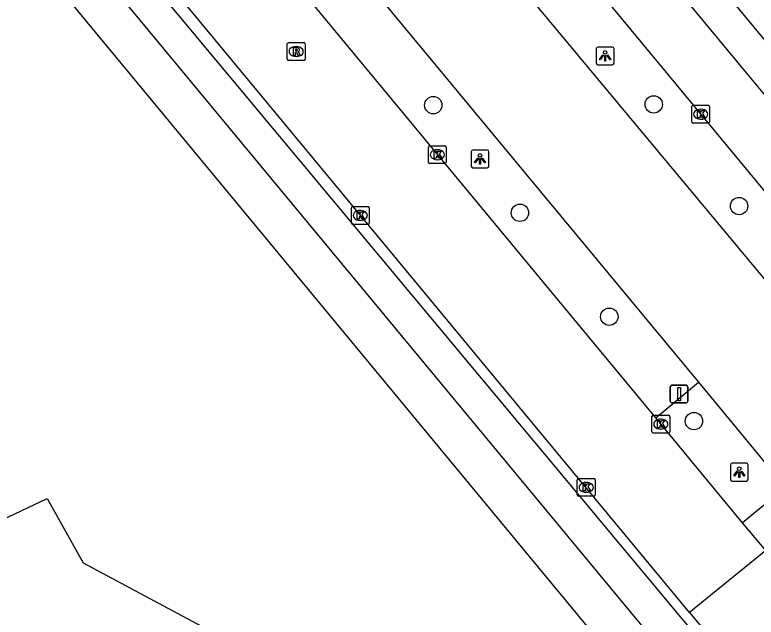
# Model space of a CAD drawing. Extents: x 159489 to 160304, y 383826 to 384530.
# Drawn here: x 159992.11 to 160033.79, y 384170.85 to 384204.72 of the extents above; entities that cross this region are included whole.
import ezdxf

# ---------------------------------------------------------------- set-up
doc = ezdxf.new("R2010")
doc.units = 0
for name, color, linetype in [('IMGEO_Berm_open', 7, 'Continuous'), ('IMGEO_Boom', 7, 'Continuous'), ('IMGEO_Fietspad_gesloten', 7, 'Continuous'), ('IMGEO_Fietspad_open', 7, 'Continuous'), ('IMGEO_Kolk', 7, 'Continuous'), ('IMGEO_Lichtpunt', 7, 'Continuous'), ('IMGEO_OVBaan_gesloten', 7, 'Continuous'), ('IMGEO_Rijbaan_lokaal_gesloten', 7, 'Continuous'), ('IMGEO_Rioolput', 7, 'Continuous'), ('IMGEO_Verkeersbordpaal', 7, 'Continuous'), ('IMGEO_Voetpad_open', 7, 'Continuous')]:
    doc.layers.add(name, color=color, linetype=linetype)

msp = doc.modelspace()

# ---------------------------------------------------------------- linework, layer by layer
at = {"layer": 'IMGEO_Berm_open'}
msp.add_lwpolyline([(160028.141, 384182.05), (160030.552, 384184.07)], dxfattribs=at)
at = {"layer": 'IMGEO_Boom'}
for centre in [(160015.631, 384199.641), (160028.028, 384199.686), (160032.831, 384193.966), (160020.507, 384193.589), (160025.531, 384187.746), (160030.289, 384181.872)]:
    msp.add_circle(centre, 0.489, dxfattribs=at)
at = {"layer": 'IMGEO_Fietspad_gesloten'}
for points in [[(159957.532, 384254.825), (159960.033, 384251.817), (159960.897, 384250.561), (160029.527, 384167.731), (160030.452, 384166.645)], [(159959.452, 384254.838), (159959.937, 384254.261), (159961.686, 384252.179), (160032.453, 384167.34)]]:
    msp.add_lwpolyline(points, dxfattribs=at)
at = {"layer": 'IMGEO_Fietspad_open'}
msp.add_lwpolyline([(160035.438, 384178.135), (160033.026, 384176.155)], dxfattribs=at)
at = {"layer": 'IMGEO_Kolk'}
for p, q in [((160030.17, 384198.708), (160030.17, 384199.56)), ((160030.245, 384199.634), (160031.097, 384199.634)), ((160030.658, 384199.414), (160030.683, 384199.414)), ((160031.171, 384199.56), (160031.171, 384198.708)), ((160031.097, 384198.634), (160030.245, 384198.634)), ((160030.681, 384198.854), (160030.656, 384198.854)), ((160015.364, 384196.43), (160015.364, 384197.282)), ((160015.439, 384197.356), (160016.291, 384197.356)), ((160016.365, 384197.282), (160016.365, 384196.43)), ((160015.852, 384197.136), (160015.877, 384197.136)), ((160015.875, 384196.576), (160015.85, 384196.576)), ((160016.291, 384196.356), (160015.439, 384196.356)), ((160011.027, 384193.013), (160011.027, 384193.865)), ((160011.102, 384193.939), (160011.954, 384193.939)), ((160012.028, 384193.865), (160012.028, 384193.013)), ((160011.515, 384193.719), (160011.54, 384193.719)), ((160011.538, 384193.159), (160011.513, 384193.159)), ((160011.954, 384192.939), (160011.102, 384192.939)), ((160028.004, 384182.204), (160028.856, 384182.204)), ((160027.929, 384181.278), (160027.929, 384182.13)), ((160028.417, 384181.984), (160028.442, 384181.984)), ((160028.93, 384182.13), (160028.93, 384181.278)), ((160028.44, 384181.424), (160028.415, 384181.424)), ((160028.856, 384181.204), (160028.004, 384181.204)), ((160023.731, 384177.724), (160023.731, 384178.576)), ((160023.806, 384178.65), (160024.658, 384178.65)), ((160024.732, 384178.576), (160024.732, 384177.724)), ((160024.219, 384178.43), (160024.244, 384178.43)), ((160024.658, 384177.65), (160023.806, 384177.65)), ((160024.242, 384177.87), (160024.217, 384177.87))]:
    msp.add_line(p, q, dxfattribs=at)
for points in [[(160030.17, 384198.708), (160030.17, 384199.56)], [(160030.245, 384199.634), (160031.097, 384199.634)], [(160030.491, 384199.334), (160030.614, 384199.334), (160030.614, 384199.183), (160030.744, 384199.334), (160030.908, 384199.334), (160030.762, 384199.183), (160030.915, 384198.934), (160030.763, 384198.934), (160030.678, 384199.098), (160030.614, 384199.031), (160030.614, 384198.934), (160030.491, 384198.934), (160030.491, 384199.334)], [(160031.171, 384199.56), (160031.171, 384198.708)], [(160031.097, 384198.634), (160030.245, 384198.634)], [(160015.364, 384196.43), (160015.364, 384197.282)], [(160015.439, 384197.356), (160016.291, 384197.356)], [(160016.365, 384197.282), (160016.365, 384196.43)], [(160015.685, 384197.056), (160015.808, 384197.056), (160015.808, 384196.905), (160015.938, 384197.056), (160016.102, 384197.056), (160015.956, 384196.905), (160016.109, 384196.656), (160015.957, 384196.656), (160015.872, 384196.82), (160015.808, 384196.753), (160015.808, 384196.656), (160015.685, 384196.656), (160015.685, 384197.056)], [(160016.291, 384196.356), (160015.439, 384196.356)], [(160011.027, 384193.013), (160011.027, 384193.865)], [(160011.102, 384193.939), (160011.954, 384193.939)], [(160012.028, 384193.865), (160012.028, 384193.013)], [(160011.348, 384193.639), (160011.471, 384193.639), (160011.471, 384193.488), (160011.601, 384193.639), (160011.765, 384193.639), (160011.619, 384193.488), (160011.772, 384193.239), (160011.62, 384193.239), (160011.535, 384193.403), (160011.471, 384193.336), (160011.471, 384193.239), (160011.348, 384193.239), (160011.348, 384193.639)], [(160011.954, 384192.939), (160011.102, 384192.939)], [(160028.004, 384182.204), (160028.856, 384182.204)], [(160027.929, 384181.278), (160027.929, 384182.13)], [(160028.25, 384181.904), (160028.373, 384181.904), (160028.373, 384181.753), (160028.503, 384181.904), (160028.667, 384181.904), (160028.521, 384181.753), (160028.674, 384181.504), (160028.522, 384181.504), (160028.437, 384181.668), (160028.373, 384181.601), (160028.373, 384181.504), (160028.25, 384181.504), (160028.25, 384181.904)], [(160028.93, 384182.13), (160028.93, 384181.278)], [(160028.856, 384181.204), (160028.004, 384181.204)], [(160023.731, 384177.724), (160023.731, 384178.576)], [(160023.806, 384178.65), (160024.658, 384178.65)], [(160024.732, 384178.576), (160024.732, 384177.724)], [(160024.052, 384178.35), (160024.175, 384178.35), (160024.175, 384178.199), (160024.305, 384178.35), (160024.469, 384178.35), (160024.323, 384178.199), (160024.476, 384177.95), (160024.324, 384177.95), (160024.239, 384178.114), (160024.175, 384178.047), (160024.175, 384177.95), (160024.052, 384177.95), (160024.052, 384178.35)], [(160024.658, 384177.65), (160023.806, 384177.65)]]:
    msp.add_lwpolyline(points, dxfattribs=at)
for centre, start, end in [((160030.247, 384199.558), 91.552, 178.448), ((160030.247, 384199.558), 91.552, 178.448), ((160031.095, 384199.558), 1.552, 88.448), ((160031.095, 384199.558), 1.552, 88.448), ((160030.247, 384198.71), 181.552, 268.448), ((160030.247, 384198.71), 181.552, 268.448), ((160031.095, 384198.71), 271.552, 358.448), ((160031.095, 384198.71), 271.552, 358.448), ((160015.441, 384197.28), 91.552, 178.448), ((160015.441, 384197.28), 91.552, 178.448), ((160016.289, 384197.28), 1.552, 88.448), ((160016.289, 384197.28), 1.552, 88.448), ((160015.441, 384196.432), 181.552, 268.448), ((160015.441, 384196.432), 181.552, 268.448), ((160016.289, 384196.432), 271.552, 358.448), ((160016.289, 384196.432), 271.552, 358.448), ((160011.104, 384193.863), 91.552, 178.448), ((160011.104, 384193.863), 91.552, 178.448), ((160011.952, 384193.863), 1.552, 88.448), ((160011.952, 384193.863), 1.552, 88.448), ((160011.104, 384193.015), 181.552, 268.448), ((160011.104, 384193.015), 181.552, 268.448), ((160011.952, 384193.015), 271.552, 358.448), ((160011.952, 384193.015), 271.552, 358.448), ((160028.006, 384182.128), 91.552, 178.448), ((160028.006, 384182.128), 91.552, 178.448), ((160028.854, 384182.128), 1.552, 88.448), ((160028.854, 384182.128), 1.552, 88.448), ((160028.006, 384181.28), 181.552, 268.448), ((160028.006, 384181.28), 181.552, 268.448), ((160028.854, 384181.28), 271.552, 358.448), ((160028.854, 384181.28), 271.552, 358.448), ((160023.808, 384178.574), 91.552, 178.448), ((160023.808, 384178.574), 91.552, 178.448), ((160024.656, 384178.574), 1.552, 88.448), ((160024.656, 384178.574), 1.552, 88.448), ((160023.808, 384177.726), 181.552, 268.448), ((160023.808, 384177.726), 181.552, 268.448), ((160024.656, 384177.726), 271.552, 358.448), ((160024.656, 384177.726), 271.552, 358.448)]:
    msp.add_arc(centre, 0.0765, start, end, dxfattribs=at)
for centre, major_axis, ratio, start_param, end_param in [((160030.657, 384199.134), (-0.387, 0.002), 0.722429, 4.712389, 7.853982), ((160030.682, 384199.134), (-0.39, 0.002), 0.717154, 1.570796, 4.712389), ((160015.851, 384196.856), (-0.387, 0.002), 0.722429, 4.712389, 7.853982), ((160015.876, 384196.856), (-0.39, 0.002), 0.717154, 1.570796, 4.712389), ((160011.514, 384193.439), (-0.387, 0.002), 0.722429, 4.712389, 7.853982), ((160011.539, 384193.439), (-0.39, 0.002), 0.717154, 1.570796, 4.712389), ((160028.416, 384181.704), (-0.387, 0.002), 0.722429, 4.712389, 7.853982), ((160028.441, 384181.704), (-0.39, 0.002), 0.717154, 1.570796, 4.712389), ((160024.218, 384178.15), (-0.387, 0.002), 0.722429, 4.712389, 7.853982), ((160024.243, 384178.15), (-0.39, 0.002), 0.717154, 1.570796, 4.712389)]:
    msp.add_ellipse(centre, major_axis=major_axis, ratio=ratio, start_param=start_param, end_param=end_param, dxfattribs=at)
at = {"layer": 'IMGEO_Lichtpunt'}
for p, q in [((160024.799, 384202.814), (160024.799, 384202.007)), ((160024.799, 384202.814), (160024.799, 384202.007)), ((160025.701, 384202.909), (160024.893, 384202.909)), ((160025.701, 384202.909), (160024.893, 384202.909)), ((160025.795, 384202.007), (160025.795, 384202.814)), ((160025.795, 384202.007), (160025.795, 384202.814)), ((160024.893, 384201.913), (160025.701, 384201.913)), ((160024.893, 384201.913), (160025.701, 384201.913)), ((160017.765, 384197.021), (160017.765, 384196.214)), ((160017.765, 384197.021), (160017.765, 384196.214)), ((160018.667, 384197.116), (160017.859, 384197.116)), ((160018.667, 384197.116), (160017.859, 384197.116)), ((160018.761, 384196.214), (160018.761, 384197.021)), ((160018.761, 384196.214), (160018.761, 384197.021)), ((160017.859, 384196.12), (160018.667, 384196.12)), ((160017.859, 384196.12), (160018.667, 384196.12)), ((160032.338, 384179.405), (160032.338, 384178.598)), ((160032.338, 384179.405), (160032.338, 384178.598)), ((160033.24, 384179.5), (160032.432, 384179.5)), ((160033.24, 384179.5), (160032.432, 384179.5)), ((160033.334, 384178.598), (160033.334, 384179.405)), ((160033.334, 384178.598), (160033.334, 384179.405)), ((160032.432, 384178.504), (160033.24, 384178.504)), ((160032.432, 384178.504), (160033.24, 384178.504))]:
    msp.add_line(p, q, dxfattribs=at)
for points in [[(160025.173, 384202.478), (160025.212, 384202.45), (160025.024, 384202.188), (160024.986, 384202.215), (160025.173, 384202.478)], [(160025.275, 384202.43), (160025.322, 384202.43), (160025.322, 384202.108), (160025.275, 384202.108), (160025.275, 384202.43)], [(160025.385, 384202.45), (160025.423, 384202.477), (160025.61, 384202.215), (160025.571, 384202.187), (160025.385, 384202.45)], [(160018.139, 384196.685), (160018.178, 384196.657), (160017.99, 384196.395), (160017.952, 384196.422), (160018.139, 384196.685)], [(160018.241, 384196.637), (160018.288, 384196.637), (160018.288, 384196.315), (160018.241, 384196.315), (160018.241, 384196.637)], [(160018.351, 384196.657), (160018.389, 384196.684), (160018.576, 384196.422), (160018.537, 384196.394), (160018.351, 384196.657)], [(160032.712, 384179.069), (160032.751, 384179.041), (160032.563, 384178.779), (160032.525, 384178.806), (160032.712, 384179.069)], [(160032.814, 384179.021), (160032.861, 384179.021), (160032.861, 384178.699), (160032.814, 384178.699), (160032.814, 384179.021)], [(160032.924, 384179.041), (160032.962, 384179.068), (160033.149, 384178.806), (160033.11, 384178.778), (160032.924, 384179.041)]]:
    msp.add_lwpolyline(points, dxfattribs=at)
for centre in [(160025.298, 384202.612), (160018.264, 384196.819), (160032.837, 384179.203)]:
    msp.add_circle(centre, 0.0994, dxfattribs=at)
for centre, start, end in [((160024.893, 384202.814), 90, 180), ((160024.893, 384202.814), 90, 180), ((160025.701, 384202.814), 0, 90), ((160025.701, 384202.814), 0, 90), ((160024.893, 384202.007), 180, 270), ((160024.893, 384202.007), 180, 270), ((160025.701, 384202.007), 270, 0), ((160025.701, 384202.007), 270, 360), ((160017.859, 384197.021), 90, 180), ((160017.859, 384197.021), 90, 180), ((160018.667, 384197.021), 0, 90), ((160018.667, 384197.021), 0, 90), ((160017.859, 384196.214), 180, 270), ((160017.859, 384196.214), 180, 270), ((160018.667, 384196.214), 270, 0), ((160018.667, 384196.214), 270, 360), ((160032.432, 384179.405), 90, 180), ((160032.432, 384179.405), 90, 180), ((160033.24, 384179.405), 0, 90), ((160033.24, 384179.405), 0, 90), ((160032.432, 384178.598), 180, 270), ((160032.432, 384178.598), 180, 270), ((160033.24, 384178.598), 270, 0), ((160033.24, 384178.598), 270, 360)]:
    msp.add_arc(centre, 0.0946, start, end, dxfattribs=at)
at = {"layer": 'IMGEO_OVBaan_gesloten'}
for points in [[(160035.565, 384188.31), (160015.314, 384212.637), (159985.373, 384248.854), (159983.467, 384251.216)], [(159981.084, 384243.71), (160030.552, 384184.07)], [(160030.552, 384184.07), (160035.438, 384178.135)]]:
    msp.add_lwpolyline(points, dxfattribs=at)
at = {"layer": 'IMGEO_Rijbaan_lokaal_gesloten'}
for points in [[(159964.53, 384278.991), (160037.958, 384190.34)], [(160030.037, 384171.103), (159961.57, 384253.773), (159960.762, 384254.768)], [(160028.141, 384182.05), (159969.786, 384252.506)], [(159994.505, 384251.312), (159992.986, 384250.055), (160033.227, 384201.454), (160037.343, 384196.516), (160038.858, 384197.779)], [(160033.026, 384176.155), (160028.141, 384182.05)], [(160034.331, 384174.603), (160033.026, 384176.155)], [(160034.331, 384174.603), (160030.037, 384171.103)], [(160030.037, 384171.103), (160031.533, 384169.297)]]:
    msp.add_lwpolyline(points, dxfattribs=at)
at = {"layer": 'IMGEO_Rioolput'}
for p, q in [((160007.424, 384202.233), (160007.424, 384203.085)), ((160007.499, 384203.159), (160008.351, 384203.159)), ((160008.425, 384203.085), (160008.425, 384202.233)), ((160007.912, 384202.939), (160007.937, 384202.939)), ((160007.935, 384202.379), (160007.91, 384202.379)), ((160008.351, 384202.159), (160007.499, 384202.159))]:
    msp.add_line(p, q, dxfattribs=at)
for points in [[(160007.424, 384202.233), (160007.424, 384203.085)], [(160007.499, 384203.159), (160008.351, 384203.159)], [(160008.425, 384203.085), (160008.425, 384202.233)], [(160008.013, 384202.857), (160007.761, 384202.859), (160007.761, 384202.459)], [(160007.761, 384202.459), (160007.885, 384202.459), (160007.885, 384202.621), (160007.896, 384202.621)], [(160007.939, 384202.778), (160007.885, 384202.778), (160007.885, 384202.697)], [(160007.885, 384202.697), (160007.937, 384202.697)], [(160007.943, 384202.592), (160008.014, 384202.459), (160008.154, 384202.459), (160008.089, 384202.585)], [(160008.351, 384202.159), (160007.499, 384202.159)]]:
    msp.add_lwpolyline(points, dxfattribs=at)
for centre, radius, start, end in [((160007.501, 384203.083), 0.0765, 91.552, 178.448), ((160007.501, 384203.083), 0.0765, 91.552, 178.448), ((160008.349, 384203.083), 0.0765, 1.552, 88.448), ((160008.349, 384203.083), 0.0765, 1.552, 88.448), ((160007.895, 384202.568), 0.0533, 26.0293, 88.6989), ((160007.921, 384202.886), 0.19, 274.7715, 282.9687), ((160007.945, 384202.682), 0.0964, 77.0061, 93.1865), ((160007.959, 384202.739), 0.0378, 276.6634, 79.6772), ((160008.012, 384202.747), 0.109, 350.3612, 89.416), ((160008.01, 384202.747), 0.112, 277.5842, 350.9817), ((160007.994, 384202.532), 0.108, 29.5134, 73.7905), ((160007.501, 384202.235), 0.0765, 181.552, 268.448), ((160007.501, 384202.235), 0.0765, 181.552, 268.448), ((160008.349, 384202.235), 0.0765, 271.552, 358.448), ((160008.349, 384202.235), 0.0765, 271.552, 358.448)]:
    msp.add_arc(centre, radius, start, end, dxfattribs=at)
for centre, major_axis, ratio, start_param, end_param in [((160007.911, 384202.659), (-0.387, 0.002), 0.722429, 4.712389, 7.853982), ((160007.936, 384202.659), (-0.39, 0.002), 0.717154, 1.570796, 4.712389)]:
    msp.add_ellipse(centre, major_axis=major_axis, ratio=ratio, start_param=start_param, end_param=end_param, dxfattribs=at)
at = {"layer": 'IMGEO_Verkeersbordpaal'}
for p, q in [((160029.056, 384183.893), (160029.846, 384183.893)), ((160029.846, 384183.893), (160029.056, 384183.893)), ((160028.956, 384182.993), (160028.956, 384183.793)), ((160028.956, 384183.793), (160028.956, 384182.993)), ((160029.946, 384183.793), (160029.946, 384182.993)), ((160029.946, 384182.993), (160029.946, 384183.793)), ((160029.846, 384182.893), (160029.056, 384182.893)), ((160029.056, 384182.893), (160029.846, 384182.893))]:
    msp.add_line(p, q, dxfattribs=at)
msp.add_lwpolyline([(160029.376, 384183.768), (160029.526, 384183.768), (160029.526, 384183.018), (160029.376, 384183.018), (160029.376, 384183.768)], dxfattribs=at)
for centre, start, end in [((160029.056, 384183.793), 90, 180), ((160029.056, 384183.793), 90, 180), ((160029.846, 384183.793), 0, 90), ((160029.846, 384183.793), 360, 90), ((160029.056, 384182.993), 180, 270), ((160029.056, 384182.993), 180, 270), ((160029.846, 384182.993), 270, 0), ((160029.846, 384182.993), 270, 0)]:
    msp.add_arc(centre, 0.1, start, end, dxfattribs=at)
at = {"layer": 'IMGEO_Voetpad_open'}
for points in [[(159994.505, 384251.312), (160034.744, 384202.714), (160038.858, 384197.779)], [(159967.686, 384229.02), (159982.197, 384221.174), (160029.234, 384164.348)], [(159927.794, 384210.489), (159967.949, 384188.903), (159982.328, 384181.173), (159984.895, 384182.371), (159986.818, 384178.787), (159991.4, 384176.315), (159993.92, 384177.521), (159995.948, 384173.906), (160023.092, 384159.367)]]:
    msp.add_lwpolyline(points, dxfattribs=at)

doc.saveas('drawing.dxf')
